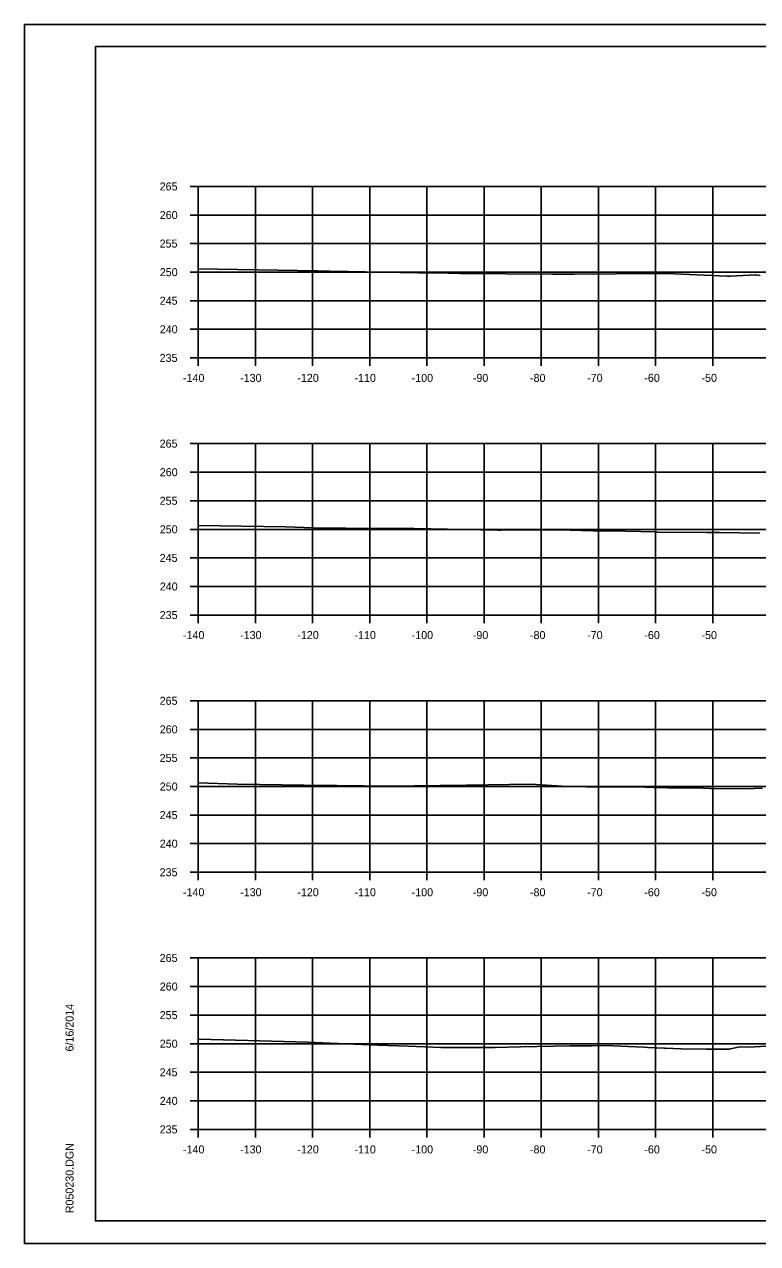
# Model space of a CAD drawing. Extents: x 1300404 to 1323571, y 234004 to 252077.
# Drawn here: x 1315546.9 to 1315675.1, y 243408.5 to 243621.8 of the extents above; entities that cross this region are included whole.
import ezdxf

# ---------------------------------------------------------------- set-up
doc = ezdxf.new("R2010")
doc.units = 0
for name, color, linetype in [('Default', 7, 'Continuous'), ('R_Axis', 7, 'Continuous'), ('R_Axis Annot', 7, 'Continuous'), ('R_Border', 7, 'Continuous'), ('R_Draft', 7, 'Continuous'), ('R_Exist Surface', 7, 'Continuous'), ('R_Grid', 7, 'Continuous'), ('R_No Plot', 7, 'Continuous')]:
    doc.layers.add(name, color=color, linetype=linetype)

msp = doc.modelspace()

# ---------------------------------------------------------------- linework, layer by layer
at = {"layer": 'Default'}
for p, q in [((1315559.28, 243617.93), (1315875.46, 243617.93)), ((1315559.28, 243412.47), (1315559.28, 243617.93)), ((1315875.46, 243412.47), (1315559.28, 243412.47))]:
    msp.add_line(p, q, dxfattribs=at)
at = {"layer": 'R_Axis'}
for p, q in [((1315575.88, 243593.47), (1315577.28, 243593.47)), ((1315577.28, 243563.47), (1315577.28, 243593.47)), ((1315575.88, 243588.47), (1315577.28, 243588.47)), ((1315575.88, 243583.47), (1315577.28, 243583.47)), ((1315575.88, 243578.47), (1315577.28, 243578.47)), ((1315575.88, 243573.47), (1315577.28, 243573.47)), ((1315575.88, 243568.47), (1315577.28, 243568.47)), ((1315575.88, 243563.47), (1315577.28, 243563.47)), ((1315577.28, 243563.47), (1315857.28, 243563.47)), ((1315577.28, 243562.07), (1315577.28, 243563.47)), ((1315587.28, 243562.07), (1315587.28, 243563.47)), ((1315597.28, 243562.07), (1315597.28, 243563.47)), ((1315607.28, 243562.07), (1315607.28, 243563.47)), ((1315617.28, 243562.07), (1315617.28, 243563.47)), ((1315627.28, 243562.07), (1315627.28, 243563.47)), ((1315637.28, 243562.07), (1315637.28, 243563.47)), ((1315647.28, 243562.07), (1315647.28, 243563.47)), ((1315657.28, 243562.07), (1315657.28, 243563.47)), ((1315667.28, 243562.07), (1315667.28, 243563.47)), ((1315575.88, 243548.47), (1315577.28, 243548.47)), ((1315577.28, 243518.47), (1315577.28, 243548.47)), ((1315575.88, 243543.47), (1315577.28, 243543.47)), ((1315575.88, 243538.47), (1315577.28, 243538.47)), ((1315575.88, 243533.47), (1315577.28, 243533.47)), ((1315575.88, 243528.47), (1315577.28, 243528.47)), ((1315575.88, 243523.47), (1315577.28, 243523.47)), ((1315575.88, 243518.47), (1315577.28, 243518.47)), ((1315577.28, 243518.47), (1315857.28, 243518.47)), ((1315577.28, 243517.07), (1315577.28, 243518.47)), ((1315587.28, 243517.07), (1315587.28, 243518.47)), ((1315597.28, 243517.07), (1315597.28, 243518.47)), ((1315607.28, 243517.07), (1315607.28, 243518.47)), ((1315617.28, 243517.07), (1315617.28, 243518.47)), ((1315627.28, 243517.07), (1315627.28, 243518.47)), ((1315637.28, 243517.07), (1315637.28, 243518.47)), ((1315647.28, 243517.07), (1315647.28, 243518.47)), ((1315657.28, 243517.07), (1315657.28, 243518.47)), ((1315667.28, 243517.07), (1315667.28, 243518.47)), ((1315575.88, 243503.47), (1315577.28, 243503.47)), ((1315577.28, 243473.47), (1315577.28, 243503.47)), ((1315575.88, 243498.47), (1315577.28, 243498.47)), ((1315575.88, 243493.47), (1315577.28, 243493.47)), ((1315575.88, 243488.47), (1315577.28, 243488.47)), ((1315575.88, 243483.47), (1315577.28, 243483.47)), ((1315575.88, 243478.47), (1315577.28, 243478.47)), ((1315575.88, 243473.47), (1315577.28, 243473.47)), ((1315577.28, 243473.47), (1315857.28, 243473.47)), ((1315577.28, 243472.07), (1315577.28, 243473.47)), ((1315587.28, 243472.07), (1315587.28, 243473.47)), ((1315597.28, 243472.07), (1315597.28, 243473.47)), ((1315607.28, 243472.07), (1315607.28, 243473.47)), ((1315617.28, 243472.07), (1315617.28, 243473.47)), ((1315627.28, 243472.07), (1315627.28, 243473.47)), ((1315637.28, 243472.07), (1315637.28, 243473.47)), ((1315647.28, 243472.07), (1315647.28, 243473.47)), ((1315657.28, 243472.07), (1315657.28, 243473.47)), ((1315667.28, 243472.07), (1315667.28, 243473.47)), ((1315575.88, 243458.47), (1315577.28, 243458.47)), ((1315577.28, 243428.47), (1315577.28, 243458.47)), ((1315575.88, 243453.47), (1315577.28, 243453.47)), ((1315575.88, 243448.47), (1315577.28, 243448.47)), ((1315575.88, 243443.47), (1315577.28, 243443.47)), ((1315575.88, 243438.47), (1315577.28, 243438.47)), ((1315575.88, 243433.47), (1315577.28, 243433.47)), ((1315575.88, 243428.47), (1315577.28, 243428.47)), ((1315577.28, 243428.47), (1315857.28, 243428.47)), ((1315577.28, 243427.07), (1315577.28, 243428.47)), ((1315587.28, 243427.07), (1315587.28, 243428.47)), ((1315597.28, 243427.07), (1315597.28, 243428.47)), ((1315607.28, 243427.07), (1315607.28, 243428.47)), ((1315617.28, 243427.07), (1315617.28, 243428.47)), ((1315627.28, 243427.07), (1315627.28, 243428.47)), ((1315637.28, 243427.07), (1315637.28, 243428.47)), ((1315647.28, 243427.07), (1315647.28, 243428.47)), ((1315657.28, 243427.07), (1315657.28, 243428.47)), ((1315667.28, 243427.07), (1315667.28, 243428.47))]:
    msp.add_line(p, q, dxfattribs=at)
at = {"layer": 'R_Border'}
msp.add_line((1315559.28, 243412.47), (1315559.28, 243412.47), dxfattribs=at)
at = {"layer": 'R_Draft'}
for points in [[(1315674.81, 243578.03), (1315674.86, 243577.93), (1315674.76, 243577.93)], [(1315614.81, 243533.7), (1315614.86, 243533.6), (1315614.76, 243533.6)], [(1315657.4, 243533.06), (1315657.45, 243532.96), (1315657.35, 243532.96)], [(1315606.15, 243488.63), (1315606.2, 243488.53), (1315606.1, 243488.53)], [(1315657.1, 243488.34), (1315657.15, 243488.24), (1315657.05, 243488.24)], [(1315619.82, 243442.88), (1315619.87, 243442.78), (1315619.77, 243442.78)], [(1315658.93, 243442.73), (1315658.98, 243442.63), (1315658.88, 243442.63)]]:
    msp.add_lwpolyline(points, close=True, dxfattribs=at)
at = {"layer": 'R_Exist Surface'}
for points in [[(1315577.28, 243579.07), (1315598.16, 243578.69), (1315600.38, 243578.64), (1315615.67, 243578.37), (1315619, 243578.35), (1315623.06, 243578.26), (1315639.23, 243578.12), (1315641.37, 243578.14), (1315643.09, 243578.09), (1315657.52, 243578.26), (1315658.33, 243578.25), (1315659.27, 243578.24), (1315669.81, 243577.76), (1315670.31, 243577.79), (1315674.81, 243577.98), (1315675.55, 243577.9)], [(1315577.28, 243534.12), (1315592.54, 243533.91), (1315597.44, 243533.76), (1315603.07, 243533.65), (1315604.24, 243533.62), (1315614.81, 243533.65), (1315615.07, 243533.64), (1315629.65, 243533.32), (1315630.21, 243533.32), (1315640.32, 243533.41), (1315648.4, 243533.17), (1315649.32, 243533.18), (1315657.4, 243533.01), (1315657.59, 243533), (1315657.67, 243533), (1315666.11, 243532.94), (1315668.45, 243532.92), (1315675.53, 243532.82)], [(1315577.28, 243489.12), (1315584.08, 243488.88), (1315599.71, 243488.63), (1315601.54, 243488.62), (1315602.42, 243488.59), (1315606.15, 243488.58), (1315609.96, 243488.54), (1315610.58, 243488.54), (1315624.1, 243488.73), (1315626.9, 243488.71), (1315627.97, 243488.74), (1315635.43, 243488.9), (1315641.84, 243488.48), (1315645.12, 243488.4), (1315649.2, 243488.42), (1315653.75, 243488.41), (1315657.1, 243488.29), (1315659.43, 243488.24), (1315661.23, 243488.21), (1315664.49, 243488.24), (1315666.81, 243488.15), (1315667, 243488.14), (1315673.04, 243488.09), (1315675.97, 243488.2)], [(1315577.28, 243444.24), (1315581.69, 243444.14), (1315596.4, 243443.73), (1315600.36, 243443.58), (1315608.67, 243443.21), (1315614.02, 243443.04), (1315619.82, 243442.83), (1315622.4, 243442.79), (1315624.01, 243442.8), (1315629.22, 243442.81), (1315633.7, 243442.93), (1315642.31, 243443.08), (1315646.19, 243443.12), (1315648.53, 243443.13), (1315653.88, 243442.94), (1315655.31, 243442.86), (1315655.95, 243442.8), (1315658.93, 243442.68), (1315661.76, 243442.56), (1315666.2, 243442.49), (1315670.14, 243442.49), (1315671.97, 243442.9), (1315673.52, 243442.89), (1315678.8, 243443.18)]]:
    msp.add_lwpolyline(points, dxfattribs=at)
at = {"layer": 'R_Grid'}
for p, q in [((1315577.28, 243593.47), (1315857.28, 243593.47)), ((1315577.28, 243563.47), (1315577.28, 243593.47)), ((1315587.28, 243563.47), (1315587.28, 243593.47)), ((1315597.28, 243563.47), (1315597.28, 243593.47)), ((1315607.28, 243563.47), (1315607.28, 243593.47)), ((1315617.28, 243563.47), (1315617.28, 243593.47)), ((1315627.28, 243563.47), (1315627.28, 243593.47)), ((1315637.28, 243563.47), (1315637.28, 243593.47)), ((1315647.28, 243563.47), (1315647.28, 243593.47)), ((1315657.28, 243563.47), (1315657.28, 243593.47)), ((1315667.28, 243563.47), (1315667.28, 243593.47)), ((1315577.28, 243588.47), (1315857.28, 243588.47)), ((1315577.28, 243583.47), (1315857.28, 243583.47)), ((1315577.28, 243578.47), (1315857.28, 243578.47)), ((1315577.28, 243573.47), (1315857.28, 243573.47)), ((1315577.28, 243568.47), (1315857.28, 243568.47)), ((1315577.28, 243563.47), (1315857.28, 243563.47)), ((1315577.28, 243548.47), (1315857.28, 243548.47)), ((1315577.28, 243518.47), (1315577.28, 243548.47)), ((1315587.28, 243518.47), (1315587.28, 243548.47)), ((1315597.28, 243518.47), (1315597.28, 243548.47)), ((1315607.28, 243518.47), (1315607.28, 243548.47)), ((1315617.28, 243518.47), (1315617.28, 243548.47)), ((1315627.28, 243518.47), (1315627.28, 243548.47)), ((1315637.28, 243518.47), (1315637.28, 243548.47)), ((1315647.28, 243518.47), (1315647.28, 243548.47)), ((1315657.28, 243518.47), (1315657.28, 243548.47)), ((1315667.28, 243518.47), (1315667.28, 243548.47)), ((1315577.28, 243543.47), (1315857.28, 243543.47)), ((1315577.28, 243538.47), (1315857.28, 243538.47)), ((1315577.28, 243533.47), (1315857.28, 243533.47)), ((1315577.28, 243528.47), (1315857.28, 243528.47)), ((1315577.28, 243523.47), (1315857.28, 243523.47)), ((1315577.28, 243518.47), (1315857.28, 243518.47)), ((1315577.28, 243503.47), (1315857.28, 243503.47)), ((1315577.28, 243473.47), (1315577.28, 243503.47)), ((1315587.28, 243473.47), (1315587.28, 243503.47)), ((1315597.28, 243473.47), (1315597.28, 243503.47)), ((1315607.28, 243473.47), (1315607.28, 243503.47)), ((1315617.28, 243473.47), (1315617.28, 243503.47)), ((1315627.28, 243473.47), (1315627.28, 243503.47)), ((1315637.28, 243473.47), (1315637.28, 243503.47)), ((1315647.28, 243473.47), (1315647.28, 243503.47)), ((1315657.28, 243473.47), (1315657.28, 243503.47)), ((1315667.28, 243473.47), (1315667.28, 243503.47)), ((1315577.28, 243498.47), (1315857.28, 243498.47)), ((1315577.28, 243493.47), (1315857.28, 243493.47)), ((1315577.28, 243488.47), (1315857.28, 243488.47)), ((1315577.28, 243483.47), (1315857.28, 243483.47)), ((1315577.28, 243478.47), (1315857.28, 243478.47)), ((1315577.28, 243473.47), (1315857.28, 243473.47)), ((1315577.28, 243458.47), (1315857.28, 243458.47)), ((1315577.28, 243428.47), (1315577.28, 243458.47)), ((1315587.28, 243428.47), (1315587.28, 243458.47)), ((1315597.28, 243428.47), (1315597.28, 243458.47)), ((1315607.28, 243428.47), (1315607.28, 243458.47)), ((1315617.28, 243428.47), (1315617.28, 243458.47)), ((1315627.28, 243428.47), (1315627.28, 243458.47)), ((1315637.28, 243428.47), (1315637.28, 243458.47)), ((1315647.28, 243428.47), (1315647.28, 243458.47)), ((1315657.28, 243428.47), (1315657.28, 243458.47)), ((1315667.28, 243428.47), (1315667.28, 243458.47)), ((1315577.28, 243453.47), (1315857.28, 243453.47)), ((1315577.28, 243448.47), (1315857.28, 243448.47)), ((1315577.28, 243443.47), (1315857.28, 243443.47)), ((1315577.28, 243438.47), (1315857.28, 243438.47)), ((1315577.28, 243433.47), (1315857.28, 243433.47)), ((1315577.28, 243428.47), (1315857.28, 243428.47))]:
    msp.add_line(p, q, dxfattribs=at)
at = {"layer": 'R_No Plot'}
for p, q in [((1315546.87, 243621.83), (1315880.21, 243621.83)), ((1315546.87, 243408.49), (1315880.21, 243408.49))]:
    msp.add_line(p, q, dxfattribs=at)
for points in [[(1315546.87, 243621.83), (1315880.21, 243621.83), (1315880.21, 243408.49), (1315546.87, 243408.49)], [(1315793.2, 243617.93), (1315793.2, 243608.05), (1315828.93, 243608.05), (1315828.93, 243605.13), (1315852.13, 243605.13), (1315852.13, 243583.01), (1315875.46, 243583.01), (1315875.46, 243412.47), (1315559.28, 243412.47), (1315559.28, 243617.93)]]:
    msp.add_lwpolyline(points, close=True, dxfattribs=at)

# ---------------------------------------------------------------- texts
at = {"layer": 'R_Axis'}
for p in [(1315577.28, 243563.47), (1315577.28, 243518.47), (1315577.28, 243473.47), (1315577.28, 243428.47)]:
    msp.add_text('-', height=0.0001, dxfattribs=at).set_placement(p)
at = {"layer": 'R_Axis Annot'}
for s, p in [('265', (1315570.53, 243592.77)), ('260', (1315570.55, 243587.77)), ('255', (1315570.53, 243582.77)), ('250', (1315570.55, 243577.77)), ('245', (1315570.53, 243572.77)), ('240', (1315570.55, 243567.77)), ('235', (1315570.53, 243562.77)), ('-140', (1315574.61, 243559.27)), ('-130', (1315584.61, 243559.27)), ('-120', (1315594.61, 243559.27)), ('-110', (1315604.61, 243559.27)), ('-100', (1315614.61, 243559.27)), ('-90', (1315625.31, 243559.27)), ('-80', (1315635.31, 243559.27)), ('-70', (1315645.31, 243559.27)), ('-60', (1315655.31, 243559.27)), ('-50', (1315665.31, 243559.27)), ('265', (1315570.53, 243547.77)), ('260', (1315570.55, 243542.77)), ('255', (1315570.53, 243537.77)), ('250', (1315570.55, 243532.77)), ('245', (1315570.53, 243527.77)), ('240', (1315570.55, 243522.77)), ('235', (1315570.53, 243517.77)), ('-140', (1315574.61, 243514.27)), ('-130', (1315584.61, 243514.27)), ('-120', (1315594.61, 243514.27)), ('-110', (1315604.61, 243514.27)), ('-100', (1315614.61, 243514.27)), ('-90', (1315625.31, 243514.27)), ('-80', (1315635.31, 243514.27)), ('-70', (1315645.31, 243514.27)), ('-60', (1315655.31, 243514.27)), ('-50', (1315665.31, 243514.27)), ('265', (1315570.53, 243502.77)), ('260', (1315570.55, 243497.77)), ('255', (1315570.53, 243492.77)), ('250', (1315570.55, 243487.77)), ('245', (1315570.53, 243482.77)), ('240', (1315570.55, 243477.77)), ('235', (1315570.53, 243472.77)), ('-140', (1315574.61, 243469.27)), ('-130', (1315584.61, 243469.27)), ('-120', (1315594.61, 243469.27)), ('-110', (1315604.61, 243469.27)), ('-100', (1315614.61, 243469.27)), ('-90', (1315625.31, 243469.27)), ('-80', (1315635.31, 243469.27)), ('-70', (1315645.31, 243469.27)), ('-60', (1315655.31, 243469.27)), ('-50', (1315665.31, 243469.27)), ('265', (1315570.53, 243457.77)), ('260', (1315570.55, 243452.77)), ('255', (1315570.53, 243447.77)), ('250', (1315570.55, 243442.77)), ('245', (1315570.53, 243437.77)), ('240', (1315570.55, 243432.77)), ('235', (1315570.53, 243427.77)), ('-140', (1315574.61, 243424.27)), ('-130', (1315584.61, 243424.27)), ('-120', (1315594.61, 243424.27)), ('-110', (1315604.61, 243424.27)), ('-100', (1315614.61, 243424.27)), ('-90', (1315625.31, 243424.27)), ('-80', (1315635.31, 243424.27)), ('-70', (1315645.31, 243424.27)), ('-60', (1315655.31, 243424.27)), ('-50', (1315665.31, 243424.27))]:
    msp.add_text(s, height=1.4, dxfattribs=at).set_placement(p)
at = {"layer": 'R_Border'}
for s, p in [('6/16/2014', (1315555.47, 243442.11)), ('R050230.DGN', (1315555.47, 243413.8))]:
    msp.add_text(s, height=1.4, rotation=90, dxfattribs=at).set_placement(p)

doc.saveas('drawing.dxf')
